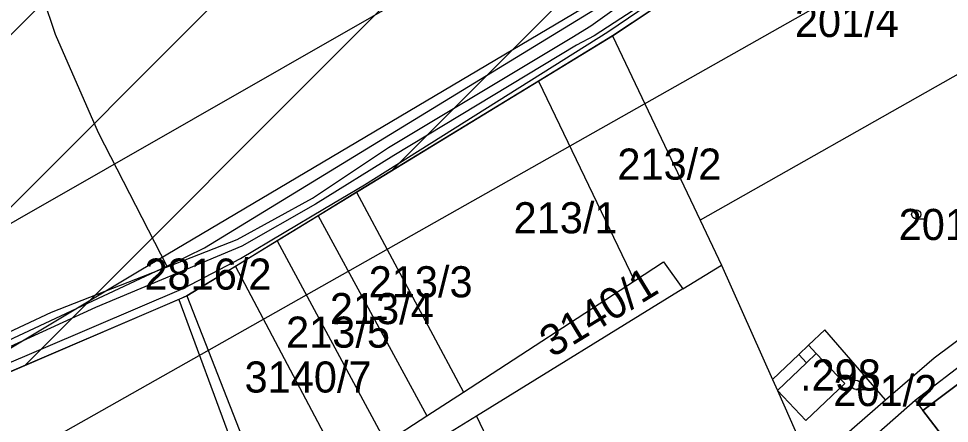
# Model space of a CAD drawing. Extents: x -564810 to -550519, y -1045831 to -1034011.
# Drawn here: x -552869.1 to -552716.3, y -1036470.4 to -1036404 of the extents above; entities that cross this region are included whole.
import ezdxf

# ---------------------------------------------------------------- set-up
doc = ezdxf.new("R2010")
doc.units = 0
for name, color, linetype in [('KN stav', 7, 'Continuous'), ('Obvod KPU', 7, 'Continuous'), ('Odvodněné plochy', 7, 'Continuous'), ('Parcelní čísla', 7, 'Continuous'), ('přeložka st silnice', 7, 'Continuous'), ('Vedení VN', 7, 'Continuous'), ('vodní toky', 7, 'Continuous'), ('Vrstva 22', 7, 'Continuous'), ('Vrstva 4', 7, 'Continuous'), ('zamokř ploch', 7, 'Continuous')]:
    doc.layers.add(name, color=color, linetype=linetype)

msp = doc.modelspace()

# ---------------------------------------------------------------- linework, layer by layer
at = {"layer": 'KN stav'}
for p, q in [((-552894.71, -1036312.67), (-552863.12, -1036406.58)), ((-552722.24, -1036373.97), (-552771.59, -1036406.86)), ((-552838.6, -1036441.63), (-552773.58, -1036401.9)), ((-552863.12, -1036406.58), (-552856.05, -1036422.72)), ((-552771.59, -1036406.86), (-552783.73, -1036414.27)), ((-552771.59, -1036406.86), (-552757.2, -1036437.07)), ((-552714.44, -1036412.91), (-552757.2, -1036437.07)), ((-552783.73, -1036414.27), (-552813.62, -1036432.5)), ((-552783.73, -1036414.27), (-552767.97, -1036447.01)), ((-552856.05, -1036422.72), (-552844.79, -1036444.62)), ((-552813.62, -1036432.5), (-552819.94, -1036436.36)), ((-552813.62, -1036432.5), (-552796.07, -1036465.27)), ((-552819.94, -1036436.36), (-552826.66, -1036440.46)), ((-552819.94, -1036436.36), (-552802.1, -1036469.18)), ((-552757.2, -1036437.07), (-552753.69, -1036444.43)), ((-552841.51, -1036443.04), (-552838.6, -1036441.63)), ((-552826.66, -1036440.46), (-552833.54, -1036444.66)), ((-552826.66, -1036440.46), (-552808.82, -1036473.55)), ((-552844.79, -1036444.62), (-552841.51, -1036443.04)), ((-552690.3, -1036442.39), (-552721.89, -1036466.66)), ((-552718.75, -1036459.63), (-552695.45, -1036442.36)), ((-552914.52, -1036477.25), (-552844.79, -1036444.62)), ((-552833.54, -1036444.66), (-552839.53, -1036448.31)), ((-552833.54, -1036444.66), (-552815.82, -1036478.1)), ((-552767.97, -1036447.01), (-552763.23, -1036443.93)), ((-552763.23, -1036443.93), (-552760.05, -1036448.35)), ((-552760.05, -1036448.35), (-552753.69, -1036444.43)), ((-552753.69, -1036444.43), (-552745.31, -1036463.21)), ((-552796.07, -1036465.27), (-552767.97, -1036447.01)), ((-552839.53, -1036448.31), (-552841.5, -1036449.51)), ((-552760.05, -1036448.35), (-552793.92, -1036469.2)), ((-552842.8, -1036450.07), (-552874.4, -1036463.57)), ((-552841.5, -1036449.51), (-552842.8, -1036450.07)), ((-552842.8, -1036450.07), (-552830.25, -1036484.02)), ((-552841.5, -1036449.51), (-552831.54, -1036474.94)), ((-552736.73, -1036455.04), (-552739.42, -1036457.6)), ((-552726.77, -1036466.56), (-552736.73, -1036455.04)), ((-552704.43, -1036456.11), (-552720.62, -1036468.3)), ((-552720.62, -1036468.3), (-552704.43, -1036456.11)), ((-552739.42, -1036457.6), (-552741, -1036459.1)), ((-552739.42, -1036457.6), (-552738.14, -1036458.95)), ((-552741, -1036459.1), (-552745.31, -1036463.21)), ((-552738.14, -1036458.95), (-552733.46, -1036463.87)), ((-552726.77, -1036466.56), (-552718.75, -1036459.63)), ((-552745.31, -1036463.21), (-552744.51, -1036465.01)), ((-552733.46, -1036463.87), (-552739.83, -1036469.93)), ((-552802.1, -1036469.18), (-552796.07, -1036465.27)), ((-552744.51, -1036465.01), (-552739.07, -1036477.2)), ((-552739.83, -1036469.93), (-552744.51, -1036465.01)), ((-552739.07, -1036477.2), (-552726.77, -1036466.56)), ((-552721.89, -1036466.66), (-552737.41, -1036480.29)), ((-552721.89, -1036466.66), (-552720.62, -1036468.3)), ((-552720.62, -1036468.3), (-552702.21, -1036492.11)), ((-552702.21, -1036492.11), (-552720.62, -1036468.3)), ((-552808.82, -1036473.55), (-552802.1, -1036469.18)), ((-552793.92, -1036469.2), (-552800.32, -1036473.15)), ((-552793.92, -1036469.2), (-552791.44, -1036474.41))]:
    msp.add_line(p, q, dxfattribs=at)
at = {"layer": 'Obvod KPU'}
for p, q in [((-552772.34, -1036406.2), (-552745.27, -1036387.73)), ((-552812.32, -1036431.28), (-552772.34, -1036406.2)), ((-552818.88, -1036435.16), (-552812.32, -1036431.28)), ((-552825.54, -1036439.11), (-552818.88, -1036435.16)), ((-552832.68, -1036443.35), (-552825.54, -1036439.11)), ((-552842.03, -1036448.24), (-552832.68, -1036443.35)), ((-552873.09, -1036461.48), (-552842.03, -1036448.24))]:
    msp.add_line(p, q, dxfattribs=at)
at = {"layer": 'Odvodněné plochy'}
msp.add_lwpolyline([(-553156.51, -1036550.95), (-553100.66, -1036531.24), (-553076.41, -1036524.65), (-553050.89, -1036517.14), (-553050.89, -1036517.14), (-553014.5, -1036509.9), (-553001.22, -1036509.87), (-552955.03, -1036499.82), (-552916.14, -1036485.48), (-552874.4, -1036463.57), (-552841.5, -1036449.51), (-552771.59, -1036406.86), (-552722.24, -1036373.97)], dxfattribs=at)
at = {"layer": 'přeložka st silnice'}
for p, q in [((-552965.98, -1036502.2), (-552453.83, -1035990.05)), ((-552923.8, -1036488.3), (-552442.99, -1036007.49)), ((-552868.08, -1036460.87), (-552432.14, -1036024.93)), ((-552807.99, -1036429.07), (-552635.86, -1036256.94))]:
    msp.add_line(p, q, dxfattribs=at)
at = {"layer": 'Vedení VN'}
for points in [[(-553567.53, -1034875.85), (-552617.75, -1036041.77), (-552525.91, -1036160.49), (-552512.48, -1036183.11), (-552698.29, -1036379.56), (-552912.35, -1036500.4), (-553117.93, -1036544.92), (-553344, -1036644.56), (-553507.2, -1036737.84), (-553648.49, -1036896.84), (-553694.41, -1037244.51), (-553658.38, -1037334.97)], [(-553684.52, -1037352.63), (-553725.5, -1037238.15), (-553666.15, -1036855.85), (-553493.77, -1036691.9), (-553319.98, -1036604.98), (-553120.76, -1036515.94), (-552942.02, -1036478.49), (-552709.59, -1036345.64), (-552689.1, -1036325.85), (-552549.22, -1036164.73)], [(-552535.38, -1036171.2), (-552583.65, -1036224.68), (-552638.09, -1036285.01), (-552707.08, -1036361.35), (-552775.22, -1036401.6), (-552849.05, -1036445.27), (-552919.03, -1036487.18), (-553014.59, -1036507.93)]]:
    msp.add_lwpolyline(points, dxfattribs=at)
at = {"layer": 'vodní toky'}
for p, q in [((-552745.27, -1036387.73), (-552774.58, -1036406.83)), ((-552775.15, -1036405.2), (-552757.59, -1036392.59)), ((-552778.25, -1036407.11), (-552775.15, -1036405.2)), ((-552808.39, -1036425.18), (-552778.25, -1036407.11)), ((-552774.58, -1036406.83), (-552777.49, -1036408.39)), ((-552777.49, -1036408.39), (-552807.52, -1036426.48)), ((-552820.87, -1036433.48), (-552808.39, -1036425.18)), ((-552807.52, -1036426.48), (-552820.37, -1036434.47)), ((-552833.23, -1036440.27), (-552820.87, -1036433.48)), ((-552820.37, -1036434.47), (-552832.45, -1036441.32)), ((-552863.75, -1036452.16), (-552833.23, -1036440.27)), ((-552832.45, -1036441.32), (-552856.53, -1036451.38)), ((-552882.68, -1036461.01), (-552863.75, -1036452.16)), ((-552856.53, -1036451.38), (-552881.66, -1036462.97))]:
    msp.add_line(p, q, dxfattribs=at)
at = {"layer": 'Vrstva 4'}
for p, q in [((-552741, -1036459.1), (-552739.71, -1036460.45)), ((-552738.14, -1036458.95), (-552739.71, -1036460.45)), ((-552739.71, -1036460.45), (-552744.51, -1036465.01))]:
    msp.add_line(p, q, dxfattribs=at)
at = {"layer": 'zamokř ploch'}
for p, q in [((-552721.71, -1036436.87), (-552720.11, -1036436.87)), ((-552731.61, -1036464.83), (-552730.01, -1036464.83))]:
    msp.add_line(p, q, dxfattribs=at)
for centre in [(-552721.71, -1036436.12), (-552731.61, -1036464.08)]:
    msp.add_circle(centre, 0.75, dxfattribs=at)

# ---------------------------------------------------------------- texts
at = {"layer": 'Parcelní čísla'}
for s, p in [('201/4', (-552741.64, -1036407.03)), ('213/2', (-552770.79, -1036430.43)), ('213/1', (-552787.84, -1036439.23)), ('201/1', (-552724.59, -1036440.33)), ('2816/2', (-552848.47, -1036448.47)), ('213/3', (-552811.64, -1036449.73)), ('213/4', (-552818.02, -1036454.13)), ('213/5', (-552825.21, -1036457.99)), ('3140/7', (-552832.03, -1036465.35)), ('201/2', (-552735.32, -1036467.57))]:
    msp.add_text(s, height=5.1, dxfattribs=at).set_placement(p)
msp.add_text('3140/1', height=5.1, rotation=31.3258, dxfattribs=at).set_placement((-552781.51, -1036459.72))
at = {"layer": 'Vrstva 22'}
msp.add_text('.298', height=5.1, dxfattribs=at).set_placement((-552740.79, -1036465.02))

doc.saveas('drawing.dxf')
